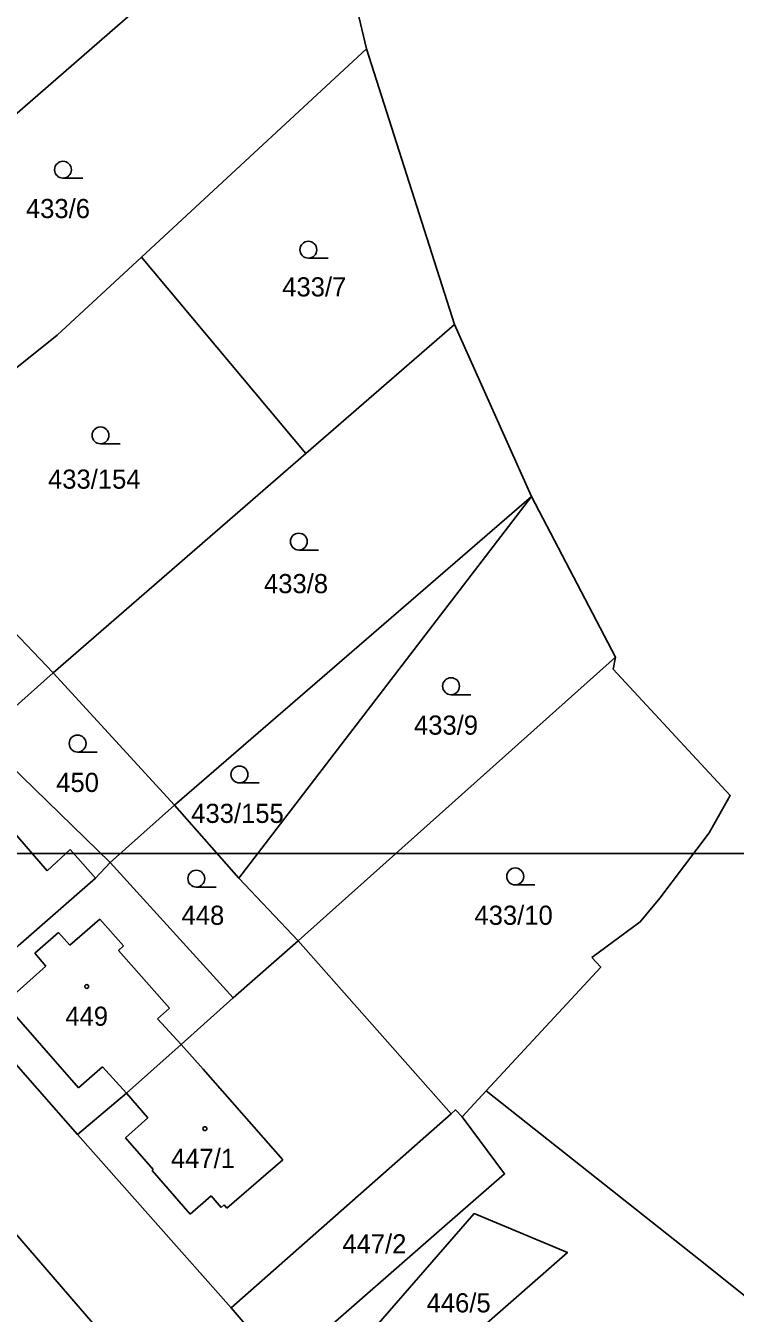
# Model space of a CAD drawing. Extents: x -869103 to -863415, y -1015889 to -1012477.
# Drawn here: x -867174.5 to -867111.5, y -1013040.8 to -1012926.5 of the extents above; entities that cross this region are included whole.
import ezdxf

# ---------------------------------------------------------------- set-up
doc = ezdxf.new("R2010")
doc.units = 0
for name, color, linetype in [('Hranice parcel', 7, 'Continuous'), ('ML1000', 7, 'Continuous'), ('Parcelní čísla', 7, 'Continuous'), ('Vnitřní kresba', 7, 'Continuous'), ('Značky budov', 7, 'Continuous'), ('Značky kultur', 7, 'Continuous')]:
    doc.layers.add(name, color=color, linetype=linetype)

msp = doc.modelspace()

# ---------------------------------------------------------------- linework, layer by layer
at = {"layer": 'Hranice parcel'}
for p, q in [((-867198.32, -1012954.28), (-867148.42, -1012910.9)), ((-867148.42, -1012910.9), (-867144.22, -1012928.52)), ((-867164.21, -1012947.02), (-867144.22, -1012928.52)), ((-867144.22, -1012928.52), (-867136.41, -1012953.01)), ((-867149.6, -1012964.47), (-867164.21, -1012947.02)), ((-867149.6, -1012964.47), (-867136.41, -1012953.01)), ((-867129.56, -1012968.29), (-867136.41, -1012953.01)), ((-867172.05, -1012983.97), (-867149.6, -1012964.47)), ((-867161.28, -1012995.71), (-867129.56, -1012968.29)), ((-867129.56, -1012968.29), (-867155.56, -1013002.19)), ((-867122.11, -1012982.57), (-867129.56, -1012968.29)), ((-867150.29, -1013007.77), (-867122.11, -1012982.57)), ((-867172.05, -1012983.97), (-867178.45, -1012989.67)), ((-867172.05, -1012983.97), (-867161.28, -1012995.71)), ((-867178.45, -1012989.67), (-867166.98, -1013000.81)), ((-867161.28, -1012995.71), (-867166.98, -1013000.81)), ((-867155.56, -1013002.19), (-867161.28, -1012995.71)), ((-867166.98, -1013000.81), (-867156.06, -1013012.84)), ((-867155.56, -1013002.19), (-867150.29, -1013007.77)), ((-867156.06, -1013012.84), (-867150.29, -1013007.77)), ((-867150.29, -1013007.77), (-867136.7, -1013023.12)), ((-867180.5, -1013012.91), (-867169.89, -1013024.97)), ((-867131.7, -1013019.05), (-867133.6, -1013021.1)), ((-867135.74, -1013023.41), (-867133.6, -1013021.1)), ((-867156.25, -1013040.37), (-867136.7, -1013023.12)), ((-867169.89, -1013024.97), (-867156.25, -1013040.37)), ((-867162.27, -1013048.95), (-867179.04, -1013029.57)), ((-867151.69, -1013045.67), (-867137.54, -1013033.33)), ((-867156.25, -1013040.37), (-867151.69, -1013045.67))]:
    msp.add_line(p, q, dxfattribs=at)
for points in [[(-867187.58, -1012966.65), (-867171.69, -1012953.95), (-867164.21, -1012947.02)], [(-867181.06, -1012974.04), (-867177.37, -1012978.39), (-867172.05, -1012983.97)], [(-867122.11, -1012982.57), (-867122.31, -1012983.62), (-867111.92, -1012994.86), (-867113.81, -1012998.18), (-867118.18, -1013003.97), (-867119.92, -1013006.08), (-867124.21, -1013009.25)], [(-867166.98, -1013000.81), (-867168.3, -1013002.2), (-867175.16, -1013008.2), (-867180.5, -1013012.91)], [(-867124.21, -1013009.25), (-867123.42, -1013010.09), (-867131.7, -1013019.05)], [(-867169.89, -1013024.97), (-867165.55, -1013021.29), (-867160.69, -1013016.98), (-867156.06, -1013012.84)], [(-867133.6, -1013021.1), (-867114.72, -1013036.05), (-867065.94, -1013075.04)], [(-867136.7, -1013023.12), (-867136.32, -1013022.79), (-867135.74, -1013023.41)], [(-867137.54, -1013033.33), (-867131.97, -1013028.47), (-867135.74, -1013023.41)], [(-867145.76, -1013052.44), (-867126.38, -1013035.46), (-867134.68, -1013032), (-867149.12, -1013048.6)]]:
    msp.add_lwpolyline(points, dxfattribs=at)
at = {"layer": 'ML1000'}
msp.add_lwpolyline([(-867500, -1013000), (-866875, -1013000), (-866875, -1013500), (-867500, -1013500)], close=True, dxfattribs=at)
at = {"layer": 'Vnitřní kresba'}
for p, q in [((-867172.59, -1013001.54), (-867178.58, -1012994.62)), ((-867170.53, -1012999.66), (-867172.59, -1013001.54)), ((-867168.3, -1013002.2), (-867170.53, -1012999.66)), ((-867167.92, -1013005.84), (-867170.57, -1013008.16)), ((-867167.92, -1013005.84), (-867165.81, -1013008.22)), ((-867173.69, -1013008.86), (-867171.58, -1013007.01)), ((-867170.57, -1013008.16), (-867171.58, -1013007.01)), ((-867173.69, -1013008.86), (-867172.69, -1013010.01)), ((-867165.81, -1013008.22), (-867166.26, -1013008.62)), ((-867161.71, -1013013.74), (-867166.26, -1013008.62)), ((-867172.69, -1013010.01), (-867176.38, -1013013.3)), ((-867176.38, -1013013.3), (-867169.79, -1013020.82)), ((-867161.71, -1013013.74), (-867162.79, -1013014.69)), ((-867160.69, -1013016.98), (-867162.79, -1013014.69)), ((-867158.73, -1013019.17), (-867160.69, -1013016.98)), ((-867167.67, -1013018.97), (-867169.79, -1013020.82)), ((-867165.55, -1013021.29), (-867167.67, -1013018.97)), ((-867151.67, -1013027.22), (-867158.73, -1013019.17)), ((-867163.64, -1013023.48), (-867165.55, -1013021.29)), ((-867165.64, -1013025.26), (-867163.64, -1013023.48)), ((-867165.64, -1013025.26), (-867163.16, -1013028.07)), ((-867151.67, -1013027.22), (-867156.63, -1013031.5)), ((-867163.16, -1013028.07), (-867163.26, -1013028.16)), ((-867163.26, -1013028.16), (-867159.88, -1013032.05)), ((-867159.88, -1013032.05), (-867158.01, -1013030.42)), ((-867158.01, -1013030.42), (-867157.13, -1013031.44)), ((-867157.13, -1013031.44), (-867156.88, -1013031.22)), ((-867156.88, -1013031.22), (-867156.63, -1013031.5))]:
    msp.add_line(p, q, dxfattribs=at)
at = {"layer": 'Značky budov'}
for centre in [(-867169.07, -1013011.82), (-867158.58, -1013024.45)]:
    msp.add_circle(centre, 0.175, dxfattribs=at)
at = {"layer": 'Značky kultur'}
for p, q in [((-867171.18, -1012940.01), (-867169.43, -1012940.01)), ((-867149.39, -1012947.12), (-867147.64, -1012947.12)), ((-867167.85, -1012963.61), (-867166.1, -1012963.61)), ((-867150.24, -1012973.05), (-867148.49, -1012973.05)), ((-867136.72, -1012985.9), (-867134.97, -1012985.9)), ((-867169.88, -1012990.99), (-867168.13, -1012990.99)), ((-867155.51, -1012993.74), (-867153.76, -1012993.74)), ((-867159.34, -1013002.99), (-867157.59, -1013002.99)), ((-867131.02, -1013002.79), (-867129.27, -1013002.79))]:
    msp.add_line(p, q, dxfattribs=at)
for centre in [(-867171.18, -1012939.26), (-867149.39, -1012946.37), (-867167.85, -1012962.86), (-867150.24, -1012972.3), (-867136.72, -1012985.15), (-867169.88, -1012990.24), (-867155.51, -1012992.99), (-867131.02, -1013002.04), (-867159.34, -1013002.24)]:
    msp.add_circle(centre, 0.75, dxfattribs=at)

# ---------------------------------------------------------------- texts
at = {"layer": 'Parcelní čísla'}
for s, p in [('433/6', (-867174.47, -1012943.56)), ('433/7', (-867151.71, -1012950.52)), ('433/154', (-867172.51, -1012967.6)), ('433/8', (-867153.33, -1012976.88)), ('433/9', (-867140.01, -1012989.45)), ('450', (-867171.78, -1012994.54)), ('433/155', (-867159.79, -1012997.29)), ('448', (-867160.65, -1013006.34)), ('433/10', (-867134.64, -1013006.34)), ('449', (-867170.97, -1013015.31)), ('447/1', (-867161.59, -1013027.94)), ('447/2', (-867146.37, -1013035.53)), ('446/5', (-867138.89, -1013040.77))]:
    msp.add_text(s, height=1.7, dxfattribs=at).set_placement(p)

doc.saveas('drawing.dxf')
